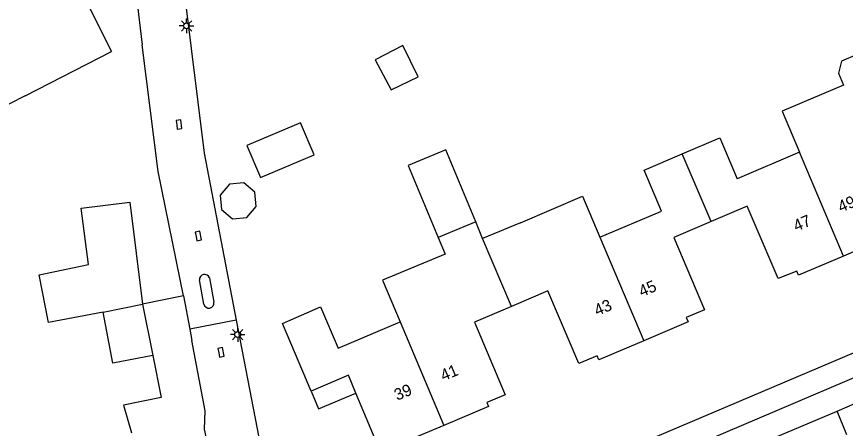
# Model space of a CAD drawing. Extents: x 137999 to 141000, y 397500 to 400501.
# Drawn here: x 138476 to 138547.1, y 400340.5 to 400375.8 of the extents above; entities that cross this region are included whole.
import ezdxf

# ---------------------------------------------------------------- set-up
doc = ezdxf.new("R2010")
doc.units = 0
for name, color, linetype in [('gg-afsc-erfafscheiding', 7, 'Continuous'), ('gg-afsc-hekwerk', 7, 'Continuous'), ('gg-afsc-muur', 7, 'Continuous'), ('gg-anno-huisnummerreeks BGT', 7, 'Continuous'), ('gg-bbg-bijgebouw', 7, 'Continuous'), ('gg-bbg-gedigitaliseerde bebouwing', 7, 'Continuous'), ('gg-bbg-gedigitaliseerde bijgebouw', 7, 'Continuous'), ('gg-bbg-hoofdgebouw', 7, 'Continuous'), ('gg-bbg-luifel en loopbrug', 7, 'Continuous'), ('gg-bbg-tussenscheiding', 7, 'Continuous'), ('gg-knt-verharding', 7, 'Continuous'), ('gg-knt-verharding nz', 7, 'Continuous'), ('gt-grn-weggrens', 7, 'Continuous'), ('gt-symb-kolk', 7, 'Continuous'), ('gt-symb-lichtmast', 7, 'Continuous')]:
    doc.layers.add(name, color=color, linetype=linetype)

# ---------------------------------------------------------------- blocks, each defined once
blk = doc.blocks.new('gt0-LMAST')
at = {"layer": 'gt-symb-lichtmast'}
for p, q in [((-0.182, 0.173), (-0.447, 0.438)), ((-0.005, 0.246), (-0.005, 0.621)), ((0.172, 0.173), (0.437, 0.438)), ((-0.255, -0.004), (-0.63, -0.004)), ((-0.182, -0.181), (-0.447, -0.446)), ((-0.005, -0.254), (-0.005, -0.629)), ((0.437, -0.446), (0.172, -0.181)), ((0.245, -0.004), (0.62, -0.004))]:
    blk.add_line(p, q, dxfattribs=at)
blk.add_circle((-0.005, -0.004), 0.25, dxfattribs=at)
blk = doc.blocks.new('gt0-KOLK')
at = {"layer": 'gt-symb-kolk'}
blk.add_lwpolyline([(0, 0), (0.375, 0), (0.375, 0.4), (-0.375, 0.4), (-0.375, 0), (0, 0)], dxfattribs=at)

msp = doc.modelspace()

# ---------------------------------------------------------------- linework, layer by layer
at = {"layer": 'gg-afsc-erfafscheiding'}
for p, q in [((138484.761, 400389.867), (138486.779, 400373.341)), ((138490.316, 400351.835), (138490.858, 400348.978)), ((138490.858, 400348.978), (138491.043, 400348.003))]:
    msp.add_line(p, q, dxfattribs=at)
at = {"layer": 'gg-afsc-hekwerk'}
msp.add_line((138490.206, 400379.243), (138492.094, 400364.06), dxfattribs=at)
at = {"layer": 'gg-afsc-muur'}
msp.add_line((138490.316, 400351.835), (138486.814, 400351.102), dxfattribs=at)
for points in [[(138490.316, 400351.835), (138488.153, 400362.486), (138486.779, 400373.341)], [(138487.685, 400346.718), (138488.403, 400343.106), (138485.184, 400342.464), (138485.848, 400340.075)]]:
    msp.add_lwpolyline(points, dxfattribs=at)
at = {"layer": 'gg-bbg-bijgebouw'}
msp.add_line((138486.814, 400351.102), (138487.685, 400346.718), dxfattribs=at)
for points in [[(138483.419, 400350.433), (138478.753, 400349.53), (138477.949, 400353.634), (138482.164, 400354.495), (138481.558, 400359.337), (138485.724, 400359.858), (138486.814, 400351.102)], [(138487.685, 400346.718), (138484.274, 400346.052), (138483.419, 400350.433)]]:
    msp.add_lwpolyline(points, dxfattribs=at)
at = {"layer": 'gg-bbg-gedigitaliseerde bebouwing'}
for p, q in [((138476.742, 400368.973), (138484.156, 400372.747)), ((138543.148, 400364.126), (138537.803, 400361.85)), ((138515.393, 400358.156), (138512.179, 400356.818)), ((138515.983, 400356.739), (138515.393, 400358.156)), ((138519.216, 400358.085), (138515.983, 400356.739)), ((138512.179, 400356.818), (138512.769, 400355.401))]:
    msp.add_line(p, q, dxfattribs=at)
for points in [[(138550.214, 400371.265), (138549.448, 400373.069), (138546.775, 400371.934), (138546.506, 400370.916), (138546.944, 400369.876), (138541.662, 400367.649), (138543.148, 400364.126)], [(138519.216, 400358.085), (138524.536, 400360.349), (138526.03, 400356.839)], [(138512.769, 400355.401), (138507.401, 400353.165), (138508.913, 400349.591)]]:
    msp.add_lwpolyline(points, dxfattribs=at)
at = {"layer": 'gg-bbg-gedigitaliseerde bijgebouw'}
msp.add_lwpolyline([(138495.75, 400358.536), (138496.544, 400359.476), (138496.441, 400360.702), (138495.501, 400361.496), (138494.274, 400361.393), (138493.48, 400360.453), (138493.584, 400359.227), (138494.524, 400358.433), (138495.75, 400358.536)], dxfattribs=at)
at = {"layer": 'gg-bbg-hoofdgebouw'}
for points in [[(138476.742, 400368.973), (138471.34, 400366.224), (138469.096, 400375.162), (138472.488, 400376.897), (138471.122, 400379.568), (138471.919, 400379.973), (138471.622, 400380.551), (138474.209, 400381.882), (138474.498, 400381.298), (138479.133, 400383.664), (138480.541, 400380.903), (138481.431, 400381.359), (138483.49, 400377.345), (138482.18, 400376.679), (138484.156, 400372.747)], [(138533.109, 400363.987), (138536.314, 400365.35), (138537.803, 400361.85)], [(138552.667, 400365.482), (138549.448, 400364.131), (138552.114, 400357.93), (138550.552, 400357.213), (138550.708, 400356.847), (138546.923, 400355.229)], [(138526.03, 400356.839), (138531.311, 400359.087), (138529.824, 400362.589), (138533.109, 400363.987)], [(138546.923, 400355.229), (138543.075, 400353.584), (138542.926, 400353.933), (138541.333, 400353.295), (138538.667, 400359.496), (138535.574, 400358.182)], [(138535.574, 400358.182), (138532.376, 400356.824), (138535.021, 400350.611), (138533.447, 400349.952), (138533.598, 400349.592), (138529.796, 400347.973)], [(138529.796, 400347.973), (138525.947, 400346.333), (138525.794, 400346.692), (138524.219, 400346.036), (138521.587, 400352.252), (138518.449, 400350.92)], [(138501.266, 400343.642), (138498.814, 400349.45), (138502.086, 400350.873), (138503.578, 400347.343), (138508.913, 400349.591)], [(138518.449, 400350.92), (138515.274, 400349.572), (138517.912, 400343.346), (138516.346, 400342.681), (138516.488, 400342.324), (138512.659, 400340.713)], [(138505.113, 400343.479), (138504.462, 400345.023), (138501.266, 400343.642)], [(138512.659, 400340.713), (138508.82, 400339.098), (138508.669, 400339.457), (138507.085, 400338.799), (138505.113, 400343.479)]]:
    msp.add_lwpolyline(points, dxfattribs=at)
at = {"layer": 'gg-bbg-luifel en loopbrug'}
for points in [[(138506.758, 400372.039), (138508.146, 400369.471), (138510.448, 400370.584), (138509.149, 400373.271), (138506.758, 400372.039)], [(138495.768, 400364.708), (138496.933, 400361.954), (138501.535, 400363.9), (138500.369, 400366.655), (138495.768, 400364.708)], [(138515.393, 400358.156), (138512.819, 400364.337), (138509.605, 400362.999), (138512.179, 400356.818)], [(138501.266, 400343.642), (138501.906, 400342.125), (138505.113, 400343.479)]]:
    msp.add_lwpolyline(points, dxfattribs=at)
at = {"layer": 'gg-bbg-tussenscheiding'}
for p, q in [((138535.574, 400358.182), (138533.109, 400363.987)), ((138546.923, 400355.229), (138543.148, 400364.126)), ((138518.449, 400350.92), (138515.983, 400356.739)), ((138526.03, 400356.839), (138529.796, 400347.973)), ((138483.419, 400350.433), (138486.814, 400351.102)), ((138508.913, 400349.591), (138512.659, 400340.713))]:
    msp.add_line(p, q, dxfattribs=at)
at = {"layer": 'gg-knt-verharding'}
for p, q in [((138606.914, 400369.896), (138516.661, 400331.567)), ((138492.094, 400364.06), (138494.848, 400349.735)), ((138492.069, 400351.114), (138491.688, 400353.186)), ((138492.539, 400353.369), (138492.929, 400351.278)), ((138494.848, 400349.735), (138499.653, 400324.739)), ((138546.386, 400341.948), (138549.397, 400343.256)), ((138547.228, 400339.919), (138546.386, 400341.948))]:
    msp.add_line(p, q, dxfattribs=at)
for points in [[(138606.021, 400371.491), (138596.362, 400367.339), (138596.246, 400367.467), (138515.774, 400333.352)], [(138496.06, 400322.326), (138492.127, 400340.381), (138492.19, 400341.96), (138491.043, 400348.003)]]:
    msp.add_lwpolyline(points, dxfattribs=at)
for centre, radius, start, end in [((138492.126, 400353.218), 0.439, 20.04676, 184.2255), ((138492.498, 400351.203), 0.438, 191.72854, 9.86455)]:
    msp.add_arc(centre, radius, start, end, dxfattribs=at)
at = {"layer": 'gg-knt-verharding nz'}
msp.add_line((138539.628, 400339.094), (138546.386, 400341.948), dxfattribs=at)
at = {"layer": 'gt-grn-weggrens'}
msp.add_line((138494.848, 400349.735), (138490.858, 400348.978), dxfattribs=at)

# ---------------------------------------------------------------- block references
at = {"layer": 'gt-symb-kolk'}
for p, rotation in [((138489.743, 400366.488), -82.99574075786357), ((138491.398, 400356.907), -78.81367070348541), ((138493.344, 400346.938), -78.34159837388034)]:
    msp.add_blockref('gt0-KOLK', p, dxfattribs=dict(at, rotation=rotation))
at = {"layer": 'gt-symb-lichtmast'}
for p in [(138490.586, 400374.963), (138494.974, 400348.506)]:
    msp.add_blockref('gt0-LMAST', p, dxfattribs=at)

# ---------------------------------------------------------------- texts
at = {"layer": 'gg-anno-huisnummerreeks BGT'}
for s, rotation, p in [('49', 23.1, (138546.708, 400358.944)), ('47', 23.1, (138542.887, 400357.311)), ('45', 23.1, (138529.628, 400351.705)), ('43', 23.1, (138525.802, 400350.075)), ('41', 22.8, (138512.615, 400344.492)), ('39', 22.8, (138508.65, 400342.824))]:
    msp.add_text(s, height=1, rotation=rotation, dxfattribs=at).set_placement(p)

doc.saveas('drawing.dxf')
